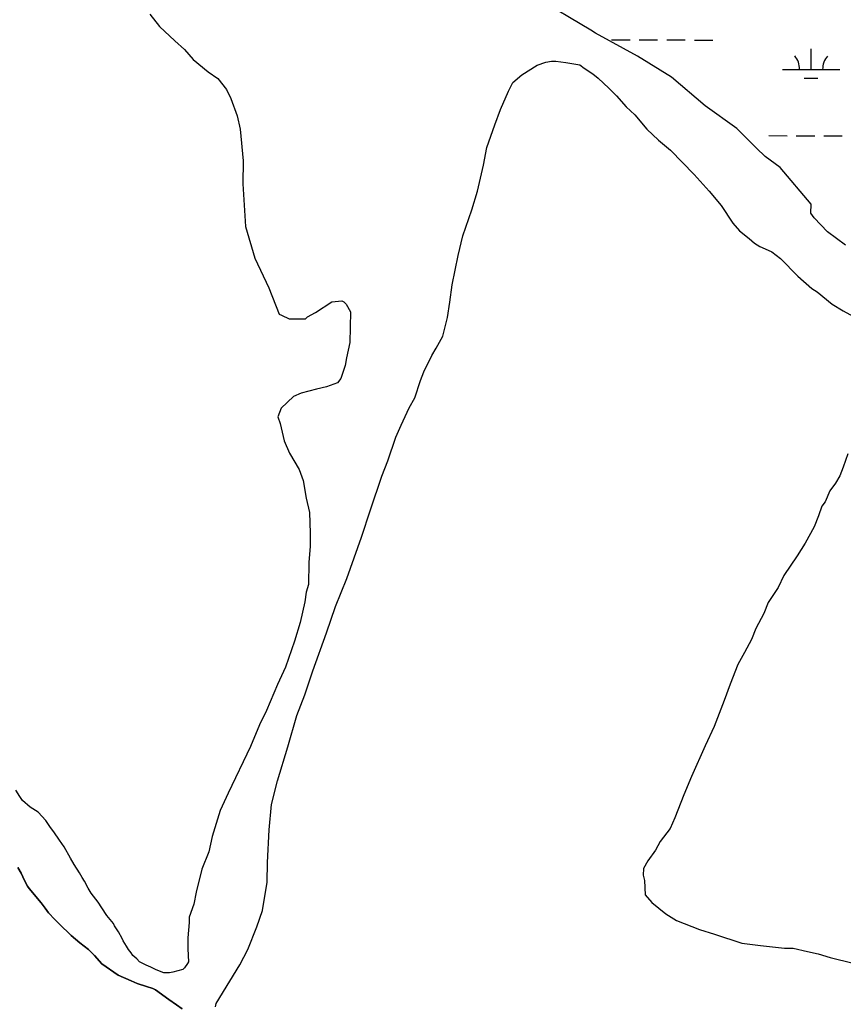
# Model space of a CAD drawing. Extents: x 3161615 to 3199515, y 867541 to 892976.
# Drawn here: x 3169133 to 3170567, y 875803 to 877519 of the extents above; entities that cross this region are included whole.
import ezdxf

# ---------------------------------------------------------------- set-up
doc = ezdxf.new("R2010")
doc.units = 0
for name, color, linetype in [('V-ROAD-CNTR', 7, 'Continuous'), ('V-SITE-VEGE', 7, 'Continuous'), ('V-TOPO-SHOR', 7, 'Continuous'), ('V-WETL-SWMP', 7, 'Continuous')]:
    doc.layers.add(name, color=color, linetype=linetype)

msp = doc.modelspace()

# ---------------------------------------------------------------- linework, layer by layer
at = {"layer": 'V-ROAD-CNTR'}
msp.add_spline([(3172574.9, 872991.4), (3172391.3, 873136.4), (3172185.9, 873299.1), (3171983.7, 873455), (3171834.4, 873577.2), (3171683.8, 873697), (3171489.8, 873827.4), (3171191.1, 874027.4), (3170949.2, 874188.8), (3170747.7, 874329.4), (3170544.9, 874457.9), (3170452.4, 874517.4), (3170371.2, 874575.7), (3170275.1, 874638.4), (3170158.1, 874722.3), (3170073, 874793.8), (3169971.2, 874879.6), (3169872.1, 874978.9), (3169730.1, 875110.3), (3169559.7, 875281.6), (3169372, 875459.6), (3169221.3, 875604.5), (3169089, 875738.6), (3168983.6, 875846.6), (3168900.3, 875956.9), (3168809.8, 876073.4), (3168702.9, 876235.1), (3168574.3, 876446.7), (3168384.1, 876773.2)], degree=3, dxfattribs=at)
at = {"layer": 'V-SITE-VEGE'}
for p, q in [((3169359.9, 877528.3), (3169376.8, 877507.1)), ((3169376.8, 877507.1), (3169403.1, 877482)), ((3169403.1, 877482), (3169420, 877466.6)), ((3169420, 877466.6), (3169435, 877449.3)), ((3169435, 877449.3), (3169461.3, 877428)), ((3170049.2, 877444.9), (3170058.8, 877446.7)), ((3170058.8, 877446.7), (3170066.4, 877446.6)), ((3170066.4, 877446.6), (3170083.5, 877444.4)), ((3170007.1, 877422.6), (3170033.9, 877439.4)), ((3170033.9, 877439.4), (3170049.2, 877444.9)), ((3170083.5, 877444.4), (3170108.1, 877440.3)), ((3170108.1, 877440.3), (3170115.7, 877434.5)), ((3170115.7, 877434.5), (3170130.8, 877424.8)), ((3169461.3, 877428), (3169478.3, 877416.4)), ((3169478.3, 877416.4), (3169493.2, 877397.2)), ((3169991.7, 877409.5), (3170007.1, 877422.6)), ((3170130.8, 877424.8), (3170140.2, 877417)), ((3170140.2, 877417), (3170158.9, 877399.7)), ((3169493.2, 877397.2), (3169500.6, 877381.8)), ((3169970.2, 877362.3), (3169983.9, 877394.4)), ((3169983.9, 877394.4), (3169991.7, 877409.5)), ((3170158.9, 877399.7), (3170172.1, 877386.2)), ((3169500.6, 877381.8), (3169511.6, 877351.3)), ((3170172.1, 877386.2), (3170188.9, 877366.9)), ((3169960.3, 877335.8), (3169970.2, 877362.3)), ((3170188.9, 877366.9), (3170204, 877353.4)), ((3169511.6, 877351.3), (3169517, 877328.4)), ((3170204, 877353.4), (3170224.6, 877328.4)), ((3169517, 877328.4), (3169522, 877273.1)), ((3169946.4, 877296), (3169960.3, 877335.8)), ((3170224.6, 877328.4), (3170245.2, 877309.1)), ((3170245.2, 877309.1), (3170265.9, 877291.7)), ((3169940.3, 877265.7), (3169946.4, 877296)), ((3170265.9, 877291.7), (3170307.2, 877249.3)), ((3169522, 877273.1), (3169521.5, 877233.2)), ((3169930.2, 877220.1), (3169940.3, 877265.7)), ((3170307.2, 877249.3), (3170333.4, 877220.5)), ((3169521.5, 877233.2), (3169526.2, 877159)), ((3169920.3, 877187.9), (3169930.2, 877220.1)), ((3170333.4, 877220.5), (3170354, 877195.5)), ((3170354, 877195.5), (3170374.5, 877164.8)), ((3169904.5, 877142.5), (3169920.3, 877187.9)), ((3169526.2, 877159), (3169542.6, 877103.6)), ((3170374.5, 877164.8), (3170385.8, 877151.3)), ((3169896.4, 877108.4), (3169904.5, 877142.5)), ((3170385.8, 877151.3), (3170402.7, 877137.7)), ((3170402.7, 877137.7), (3170412.1, 877130)), ((3170412.1, 877130), (3170421.5, 877124.2)), ((3170421.5, 877124.2), (3170425.3, 877122.2)), ((3170425.3, 877122.2), (3170442.3, 877114.4)), ((3169542.6, 877103.6), (3169566.6, 877051.9)), ((3169886.2, 877057.2), (3169896.4, 877108.4)), ((3170442.3, 877114.4), (3170457.4, 877102.8)), ((3170457.4, 877102.8), (3170487.4, 877072)), ((3170487.4, 877072), (3170511.9, 877050.7)), ((3169566.6, 877051.9), (3169585, 877006)), ((3169882, 877026.8), (3169886.2, 877057.2)), ((3170511.9, 877050.7), (3170521.3, 877044.9)), ((3170521.3, 877044.9), (3170547.6, 877023.6)), ((3169647.8, 877009), (3169676.6, 877027.6)), ((3169676.6, 877027.6), (3169693.7, 877029.3)), ((3169693.7, 877029.3), (3169697.5, 877027.3)), ((3169697.5, 877027.3), (3169701.3, 877023.5)), ((3169701.3, 877023.5), (3169708.7, 877010.1)), ((3169877.8, 877000.2), (3169882, 877026.8)), ((3170547.6, 877023.6), (3170566.5, 877011.9)), ((3169585, 877006), (3169588.8, 877004.1)), ((3169588.8, 877004.1), (3169602, 876998.2)), ((3169630.5, 876997.8), (3169634.4, 877001.6)), ((3169634.4, 877001.6), (3169647.8, 877009)), ((3169708.7, 877010.1), (3169708, 876956.8)), ((3169869.8, 876968), (3169877.8, 877000.2)), ((3170566.5, 877011.9), (3170591, 876998.3)), ((3169602, 876998.2), (3169630.5, 876997.8)), ((3169858.1, 876947.2), (3169869.8, 876968)), ((3169708, 876956.8), (3169701.9, 876930.3)), ((3169836.6, 876905.7), (3169850.3, 876934)), ((3169850.3, 876934), (3169858.1, 876947.2)), ((3169699.8, 876917), (3169691.9, 876894.3)), ((3169701.9, 876930.3), (3169699.8, 876917)), ((3169830.7, 876890.5), (3169836.6, 876905.7)), ((3169686.1, 876886.7), (3169667, 876879.4)), ((3169691.9, 876894.3), (3169686.1, 876886.7)), ((3169820.8, 876860.2), (3169830.7, 876890.5)), ((3169609.7, 876863), (3169588.5, 876842.4)), ((3169623.1, 876868.6), (3169609.7, 876863)), ((3169649.8, 876875.8), (3169623.1, 876868.6)), ((3169667, 876879.4), (3169649.8, 876875.8)), ((3169811.1, 876843.2), (3169820.8, 876860.2)), ((3169588.5, 876842.4), (3169582.6, 876827.3)), ((3169797.3, 876813), (3169811.1, 876843.2)), ((3169582.6, 876827.3), (3169586.3, 876815.8)), ((3169586.3, 876815.8), (3169593.5, 876785.3)), ((3169787.6, 876792.2), (3169797.3, 876813)), ((3169593.5, 876785.3), (3169602.7, 876764.2)), ((3169773.7, 876750.5), (3169787.6, 876792.2)), ((3169602.7, 876764.2), (3169619.4, 876735.5)), ((3170574.6, 876762.7), (3170566.7, 876740)), ((3169763.8, 876724), (3169773.7, 876750.5)), ((3169619.4, 876735.5), (3169626.8, 876716.4)), ((3170566.7, 876740), (3170560.8, 876724.8)), ((3169626.8, 876716.4), (3169632.1, 876685.9)), ((3169744, 876665.3), (3169763.8, 876724)), ((3170553, 876711.6), (3170543.3, 876698.4)), ((3170560.8, 876724.8), (3170553, 876711.6)), ((3170543.3, 876698.4), (3170535.4, 876679.5)), ((3169632.1, 876685.9), (3169637.5, 876661.1)), ((3170535.4, 876679.5), (3170529.6, 876672)), ((3169637.5, 876661.1), (3169638.9, 876624.9)), ((3169728.2, 876618), (3169744, 876665.3)), ((3170529.6, 876672), (3170523.7, 876654.9)), ((3170523.7, 876654.9), (3170515.8, 876636)), ((3169638.9, 876624.9), (3169638.6, 876602.1)), ((3170515.8, 876636), (3170500.2, 876607.7)), ((3169702.5, 876546.1), (3169728.2, 876618)), ((3170500.2, 876607.7), (3170486.6, 876585.1)), ((3169638.6, 876602.1), (3169636.3, 876573.6)), ((3169636.3, 876573.6), (3169635.8, 876535.6)), ((3170486.6, 876585.1), (3170463.3, 876551.1)), ((3169682.8, 876496.9), (3169702.5, 876546.1)), ((3170463.3, 876551.1), (3170453.6, 876530.3)), ((3169631.8, 876522.3), (3169629.7, 876505.2)), ((3169635.8, 876535.6), (3169631.8, 876522.3)), ((3170453.6, 876530.3), (3170436.1, 876503.9)), ((3169629.7, 876505.2), (3169621.6, 876469.2)), ((3170436.1, 876503.9), (3170428.2, 876485)), ((3169667, 876451.5), (3169682.8, 876496.9)), ((3170428.2, 876485), (3170414.6, 876458.6)), ((3169621.6, 876469.2), (3169611.6, 876437)), ((3169643.3, 876385.2), (3169667, 876451.5)), ((3170414.6, 876458.6), (3170406.7, 876439.7)), ((3169611.6, 876437), (3169595.8, 876391.5)), ((3170406.7, 876439.7), (3170395, 876417)), ((3170395, 876417), (3170383.3, 876396.2)), ((3169595.8, 876391.5), (3169582.1, 876361.3)), ((3169629.4, 876343.5), (3169643.3, 876385.2)), ((3170383.3, 876396.2), (3170369.5, 876362.2)), ((3169582.1, 876361.3), (3169562.5, 876315.9)), ((3170369.5, 876362.2), (3170359.6, 876333.8)), ((3169615.6, 876307.6), (3169629.4, 876343.5)), ((3170359.6, 876333.8), (3170341.9, 876288.4)), ((3169562.5, 876315.9), (3169550.7, 876291.3)), ((3169599.7, 876252.6), (3169615.6, 876307.6)), ((3169550.7, 876291.3), (3169535, 876253.5)), ((3170341.9, 876288.4), (3170326.2, 876254.4)), ((3169535, 876253.5), (3169495.9, 876172.2)), ((3169581.8, 876193.9), (3169599.7, 876252.6)), ((3170326.2, 876254.4), (3170302.7, 876201.4)), ((3169571.7, 876152.2), (3169581.8, 876193.9)), ((3170302.7, 876201.4), (3170289, 876169.3)), ((3169133.3, 876166.2), (3169126.7, 876177.7)), ((3169138, 876159.6), (3169133.3, 876166.2)), ((3169151.2, 876148.1), (3169138, 876159.6)), ((3169495.9, 876172.2), (3169482.2, 876142)), ((3170289, 876169.3), (3170273.2, 876129.5)), ((3169165.6, 876139), (3169151.2, 876148.1)), ((3169482.2, 876142), (3169468.2, 876096.5)), ((3169567.3, 876108.5), (3169571.7, 876152.2)), ((3169178.8, 876124.5), (3169165.6, 876139)), ((3170273.2, 876129.5), (3170265.4, 876110.6)), ((3169186.6, 876112.4), (3169178.8, 876124.5)), ((3169192.5, 876104.6), (3169186.6, 876112.4)), ((3169564.6, 876051.5), (3169567.3, 876108.5)), ((3170265.4, 876110.6), (3170247.9, 876088)), ((3169202.7, 876090.1), (3169192.5, 876104.6)), ((3169468.2, 876096.5), (3169462.2, 876070)), ((3169210.5, 876078.6), (3169202.7, 876090.1)), ((3169221.8, 876059.3), (3169210.5, 876078.6)), ((3170247.9, 876088), (3170240.1, 876072.9)), ((3169227.8, 876047.8), (3169221.8, 876059.3)), ((3169462.2, 876070), (3169450.4, 876039.7)), ((3170240.1, 876072.9), (3170226.6, 876054.1)), ((3169129.9, 876042.5), (3169135.5, 876032.8)), ((3169237.3, 876033.3), (3169227.8, 876047.8)), ((3169450.4, 876039.7), (3169440.3, 875999.9)), ((3169564.2, 876017.3), (3169564.6, 876051.5)), ((3170218.8, 876040.9), (3170218.6, 876029.5)), ((3170226.6, 876054.1), (3170218.8, 876040.9)), ((3169135.5, 876032.8), (3169141.5, 876019.9)), ((3169242.1, 876025.5), (3169237.3, 876033.3)), ((3169246.3, 876018.9), (3169242.1, 876025.5)), ((3170218.6, 876029.5), (3170220.4, 876019.9)), ((3169141.5, 876019.9), (3169146.9, 876010.5)), ((3169146.9, 876010.5), (3169149.9, 876006.3)), ((3169149.9, 876006.3), (3169170.5, 875981.2)), ((3169252.2, 876006.8), (3169246.3, 876018.9)), ((3169257.6, 875998.3), (3169252.2, 876006.8)), ((3169555.9, 875967.9), (3169564.2, 876017.3)), ((3170220.4, 876019.9), (3170222, 875995.2)), ((3169269.6, 875982.6), (3169257.6, 875998.3)), ((3169440.3, 875999.9), (3169436.2, 875979)), ((3170222, 875995.2), (3170233.2, 875981.7)), ((3169170.5, 875981.2), (3169177.7, 875972.1)), ((3169177.7, 875972.1), (3169183.4, 875963.9)), ((3169276.1, 875972.4), (3169269.6, 875982.6)), ((3169285.1, 875959.1), (3169276.1, 875972.4)), ((3169436.2, 875979), (3169428.3, 875956.3)), ((3170233.2, 875981.7), (3170257.7, 875962.4)), ((3169183.4, 875963.9), (3169194.5, 875952.1)), ((3169296.4, 875945.2), (3169285.1, 875959.1)), ((3169428.3, 875956.3), (3169428.2, 875946.8)), ((3169546, 875939.5), (3169555.9, 875967.9)), ((3170257.7, 875962.4), (3170276.5, 875950.7)), ((3169194.5, 875952.1), (3169202, 875944.9)), ((3169202, 875944.9), (3169222.7, 875924.3)), ((3169298.2, 875941), (3169296.4, 875945.2)), ((3169305.4, 875930.7), (3169298.2, 875941)), ((3169428.2, 875946.8), (3169426, 875920.2)), ((3169530.3, 875899.8), (3169546, 875939.5)), ((3170276.5, 875950.7), (3170316.3, 875935)), ((3169222.7, 875924.3), (3169238, 875911.6)), ((3169311.4, 875919.2), (3169305.4, 875930.7)), ((3169313.1, 875915), (3169311.4, 875919.2)), ((3169426, 875920.2), (3169425.7, 875901.2)), ((3170316.3, 875935), (3170342.8, 875927)), ((3170342.8, 875927), (3170390.1, 875911.1)), ((3169238, 875911.6), (3169253, 875899.8)), ((3169319.1, 875906), (3169313.1, 875915)), ((3169322.7, 875899.9), (3169319.1, 875906)), ((3170390.1, 875911.1), (3170422.4, 875906.9)), ((3170422.4, 875906.9), (3170464.2, 875902.5)), ((3170464.2, 875902.5), (3170479.4, 875902.3)), ((3170479.4, 875902.3), (3170504.1, 875896.3)), ((3169253, 875899.8), (3169263.5, 875889.8)), ((3169263.5, 875889.8), (3169276.3, 875875)), ((3169327.5, 875894.5), (3169322.7, 875899.9)), ((3169329.9, 875889.7), (3169327.5, 875894.5)), ((3169337.1, 875883.6), (3169329.9, 875889.7)), ((3169425.7, 875901.2), (3169427.3, 875878.4)), ((3169516.6, 875873.4), (3169530.3, 875899.8)), ((3170504.1, 875896.3), (3170523, 875892.3)), ((3170523, 875892.3), (3170543.9, 875886.3)), ((3170543.9, 875886.3), (3170583.7, 875876.2)), ((3169276.3, 875875), (3169304.9, 875855.3)), ((3169341.8, 875878.8), (3169337.1, 875883.6)), ((3169353.3, 875872.7), (3169341.8, 875878.8)), ((3169361.7, 875869.1), (3169353.3, 875872.7)), ((3169370.7, 875864.8), (3169361.7, 875869.1)), ((3169420, 875868.2), (3169417, 875865.2)), ((3169425.5, 875875.4), (3169420, 875868.2)), ((3169427.3, 875878.4), (3169425.5, 875875.4)), ((3169499.1, 875845.1), (3169516.6, 875873.4)), ((3169304.9, 875855.3), (3169327.1, 875845.5)), ((3169383.9, 875859.3), (3169370.7, 875864.8)), ((3169394.1, 875859.3), (3169383.9, 875859.3)), ((3169399.5, 875860.4), (3169394.1, 875859.3)), ((3169408.6, 875862.8), (3169399.5, 875860.4)), ((3169417, 875865.2), (3169408.6, 875862.8)), ((3169327.1, 875845.5), (3169337.6, 875840.7)), ((3169337.6, 875840.7), (3169354.2, 875835.8)), ((3169354.2, 875835.8), (3169364.7, 875832.4)), ((3169475.1, 875805.9), (3169499.1, 875845.1)), ((3169364.7, 875832.4), (3169369.5, 875830)), ((3169369.5, 875830), (3169392.9, 875812.7)), ((3169392.9, 875812.7), (3169406.1, 875803.9)), ((3169406.1, 875803.9), (3169416, 875796.9)), ((3169474.1, 875800.2), (3169475.1, 875805.9))]:
    msp.add_line(p, q, dxfattribs=at)
at = {"layer": 'V-TOPO-SHOR'}
msp.add_lwpolyline([(3169416, 875796.9), (3169406.1, 875803.9), (3169392.9, 875812.7), (3169369.5, 875830), (3169364.7, 875832.4), (3169354.2, 875835.8), (3169337.6, 875840.7), (3169327.1, 875845.5), (3169304.9, 875855.3), (3169276.3, 875875), (3169263.5, 875889.8), (3169253, 875899.8), (3169238, 875911.6), (3169222.7, 875924.3), (3169202, 875944.9), (3169194.5, 875952.1), (3169183.4, 875963.9), (3169177.7, 875972.1), (3169170.5, 875981.2), (3169149.9, 876006.3), (3169146.9, 876010.5), (3169141.5, 876019.9), (3169135.5, 876032.8), (3169129.9, 876042.5)], dxfattribs=at)
at = {"layer": 'V-WETL-SWMP'}
for p, q in [((3170163.5, 877483.8), (3170195.5, 877483.7)), ((3170211.5, 877483.7), (3170243.5, 877483.6)), ((3170259.5, 877483.6), (3170291.5, 877483.5)), ((3170307.5, 877483.4), (3170339.5, 877483.3)), ((3170510.6, 877432.1), (3170510.7, 877468.1)), ((3170460.6, 877432.3), (3170560.6, 877432)), ((3170498.6, 877416.7), (3170522.6, 877416.7)), ((3170436.9, 877316.9), (3170468.9, 877316.8)), ((3170484.9, 877316.8), (3170516.9, 877316.7)), ((3170532.9, 877316.6), (3170564.9, 877316.5))]:
    msp.add_line(p, q, dxfattribs=at)
for points in [[(3170430.9, 877280.5), (3170415.8, 877294.9), (3170381.5, 877329.4), (3170326.3, 877369), (3170267.5, 877418.5), (3170208.7, 877455.4), (3170135.6, 877495.1), (3170127.5, 877500.5), (3170031.6, 877558.2)], [(3170570.5, 877126.1), (3170539.4, 877149.5), (3170516.2, 877173.8), (3170510, 877181.8), (3170511, 877197.9), (3170456.8, 877261.6), (3170430.9, 877280.5)]]:
    msp.add_lwpolyline(points, dxfattribs=at)
for centre, start, end in [((3170455.4, 877432.8), 359.0699, 40.6135), ((3170565.9, 877432.5), 139.0699, 180.6135)]:
    msp.add_arc(centre, 35.2, start, end, dxfattribs=at)

doc.saveas('drawing.dxf')
